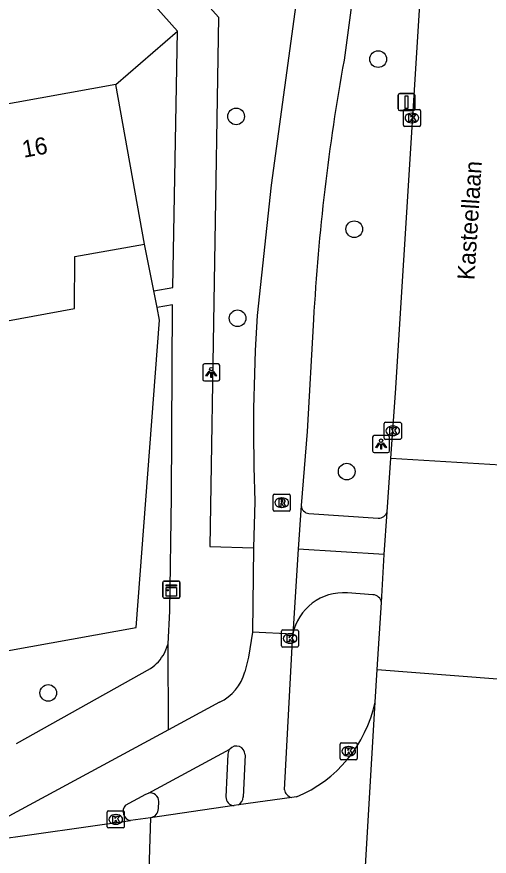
# Model space of a CAD drawing. Extents: x 157793 to 159380, y 380882 to 382313.
# Drawn here: x 158968.64 to 158996.34, y 381338.33 to 381387.56 of the extents above; entities that cross this region are included whole.
import ezdxf

# ---------------------------------------------------------------- set-up
doc = ezdxf.new("R2010")
doc.units = 0
for name, color, linetype in [('IMGEO_Boom', 7, 'Continuous'), ('IMGEO_Fietspad_gesloten', 7, 'Continuous'), ('IMGEO_Fietspad_open', 7, 'Continuous'), ('IMGEO_Groenvoorziening', 7, 'Continuous'), ('IMGEO_Kast', 7, 'Continuous'), ('IMGEO_Kolk', 7, 'Continuous'), ('IMGEO_Lichtpunt', 7, 'Continuous'), ('IMGEO_Openbare_ruimte_label', 7, 'Continuous'), ('IMGEO_Pand', 7, 'Continuous'), ('IMGEO_Pand_nummerreeks', 7, 'Continuous'), ('IMGEO_Rijbaan_lokaal_gesloten', 7, 'Continuous'), ('IMGEO_Rioolput', 7, 'Continuous'), ('IMGEO_Verkeersbordpaal', 7, 'Continuous'), ('IMGEO_Voetpad_open', 7, 'Continuous')]:
    doc.layers.add(name, color=color, linetype=linetype)

msp = doc.modelspace()

# ---------------------------------------------------------------- linework, layer by layer
at = {"layer": 'IMGEO_Boom'}
for centre in [(158989.827, 381385.08), (158981.499, 381381.725), (158988.427, 381375.108), (158981.584, 381369.882), (158987.981, 381360.89), (158970.485, 381347.906)]:
    msp.add_circle(centre, 0.489, dxfattribs=at)
at = {"layer": 'IMGEO_Fietspad_gesloten'}
for points in [[(158997.115, 381503.094), (158996.904, 381500), (158996.714, 381497.212), (158994.003, 381457.434), (158991.656, 381422.841), (158990.315, 381405.271), (158989.136, 381394.868), (158987.826, 381385.016)], [(158990.963, 381461.235), (158987.347, 381405.491), (158983.544, 381377.688), (158982.728, 381370.037)], [(158986.036, 381369.813), (158985.657, 381363.238), (158985.312, 381358.903)], [(158982.603, 381359.129), (158982.518, 381356.421)], [(158985.312, 381358.903), (158985.132, 381356.339)], [(158982.518, 381356.421), (158982.454, 381351.467)], [(158985.132, 381356.339), (158984.818, 381351.346)], [(158984.818, 381351.346), (158982.454, 381351.467)]]:
    msp.add_lwpolyline(points, dxfattribs=at)
for centre, radius, start, end in [((159109.766, 381362.952), 123.92, 169.74375, 176.82608), ((159089.209, 381363.362), 106.69, 176.41302, 182.27388)]:
    msp.add_arc(centre, radius, start, end, dxfattribs=at)
at = {"layer": 'IMGEO_Fietspad_open'}
for points in [[(158985.768, 381358.429), (158989.829, 381358.153)], [(158990.187, 381356.03), (158985.132, 381356.339)], [(158982.454, 381351.467), (158982.228, 381350.001), (158982.009, 381349.146)], [(158984.327, 381342.233), (158984.818, 381351.346)], [(158980.531, 381347.366), (158977.543, 381345.751)], [(158977.543, 381345.751), (158968.167, 381340.685), (158962.483, 381338.725), (158961.507, 381338.475)], [(158976.362, 381342.036), (158981.128, 381344.608)], [(158982.022, 381344.286), (158981.906, 381341.804)], [(158975.021, 381341.325), (158976.201, 381341.975), (158976.362, 381342.036)]]:
    msp.add_lwpolyline(points, dxfattribs=at)
for centre, radius, start, end in [((158985.819, 381358.934), 0.508, 183.5113, 264.2711), ((158989.827, 381358.722), 0.569, 270.21, 339.5274), ((158979.367, 381349.836), 2.731, 295.2355, 345.3562), ((158981.52, 381344.293), 0.502, 359.1596, 141.2245), ((158984.889, 381342.334), 0.571, 190.2076, 256.5489), ((158981.399, 381341.802), 0.507, 296.9606, 0.2619), ((158975.404, 381340.948), 0.537, 135.4773, 259.7132)]:
    msp.add_arc(centre, radius, start, end, dxfattribs=at)
at = {"layer": 'IMGEO_Groenvoorziening'}
for points in [[(158974.443, 381383.599), (158978.058, 381386.727)], [(158976.674, 381371.491), (158976.129, 381374.238)], [(158948.538, 381346.858), (158975.646, 381351.739), (158977.014, 381369.774), (158976.868, 381370.51)]]:
    msp.add_lwpolyline(points, dxfattribs=at)
at = {"layer": 'IMGEO_Kast'}
for p, q in [((158977.207, 381353.542), (158977.207, 381354.383)), ((158977.207, 381354.383), (158977.207, 381353.542)), ((158977.282, 381354.467), (158978.123, 381354.467)), ((158978.123, 381354.467), (158977.282, 381354.467)), ((158978.207, 381354.392), (158978.207, 381353.551)), ((158978.207, 381353.551), (158978.207, 381354.392)), ((158978.132, 381353.467), (158977.291, 381353.467)), ((158977.291, 381353.467), (158978.132, 381353.467))]:
    msp.add_line(p, q, dxfattribs=at)
for points in [[(158977.402, 381354.257), (158978.002, 381354.257), (158978.002, 381354.172), (158977.402, 381354.172), (158977.402, 381354.257)], [(158977.402, 381354.082), (158978.002, 381354.082), (158978.002, 381353.593), (158977.402, 381353.593), (158977.402, 381354.082)]]:
    msp.add_lwpolyline(points, dxfattribs=at)
msp.add_circle((158977.486, 381353.931), 0.0377, dxfattribs=at)
for centre, start, end in [((158977.285, 381354.389), 92.4484, 184.2845), ((158977.285, 381354.389), 92.4484, 184.2845), ((158978.129, 381354.389), 2.4484, 94.2845), ((158978.129, 381354.389), 2.4484, 94.2845), ((158977.285, 381353.545), 182.4484, 274.2845), ((158977.285, 381353.545), 182.4484, 274.2845), ((158978.129, 381353.545), 272.4484, 4.2845), ((158978.129, 381353.545), 272.4484, 4.2845)]:
    msp.add_arc(centre, 0.0779, start, end, dxfattribs=at)
at = {"layer": 'IMGEO_Kolk'}
for p, q in [((158991.304, 381381.205), (158991.304, 381382.057)), ((158991.379, 381382.131), (158992.231, 381382.131)), ((158991.792, 381381.911), (158991.817, 381381.911)), ((158992.305, 381382.057), (158992.305, 381381.205)), ((158991.815, 381381.351), (158991.79, 381381.351)), ((158992.231, 381381.131), (158991.379, 381381.131)), ((158990.185, 381362.854), (158990.185, 381363.706)), ((158990.26, 381363.78), (158991.112, 381363.78)), ((158991.186, 381363.706), (158991.186, 381362.854)), ((158990.673, 381363.56), (158990.698, 381363.56)), ((158991.112, 381362.78), (158990.26, 381362.78)), ((158990.696, 381363), (158990.671, 381363)), ((158984.162, 381350.674), (158984.162, 381351.526)), ((158984.237, 381351.6), (158985.089, 381351.6)), ((158984.65, 381351.38), (158984.675, 381351.38)), ((158985.163, 381351.526), (158985.163, 381350.674)), ((158984.673, 381350.82), (158984.648, 381350.82)), ((158985.089, 381350.6), (158984.237, 381350.6)), ((158987.6, 381344.059), (158987.6, 381344.911)), ((158987.675, 381344.985), (158988.527, 381344.985)), ((158988.601, 381344.911), (158988.601, 381344.059)), ((158988.088, 381344.765), (158988.113, 381344.765)), ((158988.527, 381343.985), (158987.675, 381343.985)), ((158988.111, 381344.205), (158988.086, 381344.205)), ((158974.019, 381340.989), (158974.871, 381340.989)), ((158973.944, 381340.063), (158973.944, 381340.915)), ((158974.432, 381340.769), (158974.457, 381340.769)), ((158974.945, 381340.915), (158974.945, 381340.063)), ((158974.871, 381339.989), (158974.019, 381339.989)), ((158974.455, 381340.209), (158974.43, 381340.209))]:
    msp.add_line(p, q, dxfattribs=at)
for points in [[(158991.304, 381381.205), (158991.304, 381382.057)], [(158991.379, 381382.131), (158992.231, 381382.131)], [(158991.625, 381381.831), (158991.748, 381381.831), (158991.748, 381381.68), (158991.878, 381381.831), (158992.042, 381381.831), (158991.896, 381381.68), (158992.049, 381381.431), (158991.897, 381381.431), (158991.812, 381381.595), (158991.748, 381381.528), (158991.748, 381381.431), (158991.625, 381381.431), (158991.625, 381381.831)], [(158992.305, 381382.057), (158992.305, 381381.205)], [(158992.231, 381381.131), (158991.379, 381381.131)], [(158990.185, 381362.854), (158990.185, 381363.706)], [(158990.26, 381363.78), (158991.112, 381363.78)], [(158991.186, 381363.706), (158991.186, 381362.854)], [(158990.506, 381363.48), (158990.629, 381363.48), (158990.629, 381363.329), (158990.759, 381363.48), (158990.923, 381363.48), (158990.777, 381363.329), (158990.93, 381363.08), (158990.778, 381363.08), (158990.693, 381363.244), (158990.629, 381363.177), (158990.629, 381363.08), (158990.506, 381363.08), (158990.506, 381363.48)], [(158991.112, 381362.78), (158990.26, 381362.78)], [(158984.162, 381350.674), (158984.162, 381351.526)], [(158984.237, 381351.6), (158985.089, 381351.6)], [(158984.483, 381351.3), (158984.606, 381351.3), (158984.606, 381351.149), (158984.736, 381351.3), (158984.9, 381351.3), (158984.754, 381351.149), (158984.907, 381350.9), (158984.755, 381350.9), (158984.67, 381351.064), (158984.606, 381350.997), (158984.606, 381350.9), (158984.483, 381350.9), (158984.483, 381351.3)], [(158985.163, 381351.526), (158985.163, 381350.674)], [(158985.089, 381350.6), (158984.237, 381350.6)], [(158987.6, 381344.059), (158987.6, 381344.911)], [(158987.675, 381344.985), (158988.527, 381344.985)], [(158988.601, 381344.911), (158988.601, 381344.059)], [(158987.921, 381344.685), (158988.044, 381344.685), (158988.044, 381344.534), (158988.174, 381344.685), (158988.338, 381344.685), (158988.192, 381344.534), (158988.345, 381344.285), (158988.193, 381344.285), (158988.108, 381344.449), (158988.044, 381344.382), (158988.044, 381344.285), (158987.921, 381344.285), (158987.921, 381344.685)], [(158988.527, 381343.985), (158987.675, 381343.985)], [(158974.019, 381340.989), (158974.871, 381340.989)], [(158973.944, 381340.063), (158973.944, 381340.915)], [(158974.265, 381340.689), (158974.388, 381340.689), (158974.388, 381340.538), (158974.518, 381340.689), (158974.682, 381340.689), (158974.536, 381340.538), (158974.689, 381340.289), (158974.537, 381340.289), (158974.452, 381340.453), (158974.388, 381340.386), (158974.388, 381340.289), (158974.265, 381340.289), (158974.265, 381340.689)], [(158974.945, 381340.915), (158974.945, 381340.063)], [(158974.871, 381339.989), (158974.019, 381339.989)]]:
    msp.add_lwpolyline(points, dxfattribs=at)
for centre, start, end in [((158991.381, 381382.055), 91.552, 178.448), ((158991.381, 381382.055), 91.552, 178.448), ((158992.229, 381382.055), 1.552, 88.448), ((158992.229, 381382.055), 1.552, 88.448), ((158991.381, 381381.207), 181.552, 268.448), ((158991.381, 381381.207), 181.552, 268.448), ((158992.229, 381381.207), 271.552, 358.448), ((158992.229, 381381.207), 271.552, 358.448), ((158990.262, 381363.704), 91.552, 178.448), ((158990.262, 381363.704), 91.552, 178.448), ((158991.11, 381363.704), 1.552, 88.448), ((158991.11, 381363.704), 1.552, 88.448), ((158990.262, 381362.856), 181.552, 268.448), ((158990.262, 381362.856), 181.552, 268.448), ((158991.11, 381362.856), 271.552, 358.448), ((158991.11, 381362.856), 271.552, 358.448), ((158984.239, 381351.524), 91.552, 178.448), ((158984.239, 381351.524), 91.552, 178.448), ((158985.087, 381351.524), 1.552, 88.448), ((158985.087, 381351.524), 1.552, 88.448), ((158984.239, 381350.676), 181.552, 268.448), ((158984.239, 381350.676), 181.552, 268.448), ((158985.087, 381350.676), 271.552, 358.448), ((158985.087, 381350.676), 271.552, 358.448), ((158987.677, 381344.909), 91.552, 178.448), ((158987.677, 381344.909), 91.552, 178.448), ((158988.525, 381344.909), 1.552, 88.448), ((158988.525, 381344.909), 1.552, 88.448), ((158987.677, 381344.061), 181.552, 268.448), ((158987.677, 381344.061), 181.552, 268.448), ((158988.525, 381344.061), 271.552, 358.448), ((158988.525, 381344.061), 271.552, 358.448), ((158974.021, 381340.913), 91.552, 178.448), ((158974.021, 381340.913), 91.552, 178.448), ((158974.869, 381340.913), 1.552, 88.448), ((158974.869, 381340.913), 1.552, 88.448), ((158974.021, 381340.065), 181.552, 268.448), ((158974.021, 381340.065), 181.552, 268.448), ((158974.869, 381340.065), 271.552, 358.448), ((158974.869, 381340.065), 271.552, 358.448)]:
    msp.add_arc(centre, 0.0765, start, end, dxfattribs=at)
for centre, major_axis, ratio, start_param, end_param in [((158991.791, 381381.631), (-0.387, 0.002), 0.722429, 4.712389, 7.853982), ((158991.816, 381381.631), (-0.39, 0.002), 0.717154, 1.570796, 4.712389), ((158990.672, 381363.28), (-0.387, 0.002), 0.722429, 4.712389, 7.853982), ((158990.697, 381363.28), (-0.39, 0.002), 0.717154, 1.570796, 4.712389), ((158984.649, 381351.1), (-0.387, 0.002), 0.722429, 4.712389, 7.853982), ((158984.674, 381351.1), (-0.39, 0.002), 0.717154, 1.570796, 4.712389), ((158988.087, 381344.485), (-0.387, 0.002), 0.722429, 4.712389, 7.853982), ((158988.112, 381344.485), (-0.39, 0.002), 0.717154, 1.570796, 4.712389), ((158974.431, 381340.489), (-0.387, 0.002), 0.722429, 4.712389, 7.853982), ((158974.456, 381340.489), (-0.39, 0.002), 0.717154, 1.570796, 4.712389)]:
    msp.add_ellipse(centre, major_axis=major_axis, ratio=ratio, start_param=start_param, end_param=end_param, dxfattribs=at)
at = {"layer": 'IMGEO_Lichtpunt'}
for p, q in [((158979.544, 381367.106), (158979.544, 381366.299)), ((158979.544, 381367.106), (158979.544, 381366.299)), ((158980.446, 381367.201), (158979.638, 381367.201)), ((158980.446, 381367.201), (158979.638, 381367.201)), ((158980.54, 381366.299), (158980.54, 381367.106)), ((158980.54, 381366.299), (158980.54, 381367.106)), ((158979.638, 381366.205), (158980.446, 381366.205)), ((158979.638, 381366.205), (158980.446, 381366.205)), ((158989.499, 381362.907), (158989.499, 381362.1)), ((158989.499, 381362.907), (158989.499, 381362.1)), ((158990.401, 381363.002), (158989.593, 381363.002)), ((158990.401, 381363.002), (158989.593, 381363.002)), ((158990.495, 381362.1), (158990.495, 381362.907)), ((158990.495, 381362.1), (158990.495, 381362.907)), ((158989.593, 381362.006), (158990.401, 381362.006)), ((158989.593, 381362.006), (158990.401, 381362.006))]:
    msp.add_line(p, q, dxfattribs=at)
for points in [[(158979.918, 381366.77), (158979.957, 381366.742), (158979.769, 381366.48), (158979.731, 381366.507), (158979.918, 381366.77)], [(158980.02, 381366.722), (158980.067, 381366.722), (158980.067, 381366.4), (158980.02, 381366.4), (158980.02, 381366.722)], [(158980.13, 381366.742), (158980.168, 381366.769), (158980.355, 381366.507), (158980.316, 381366.479), (158980.13, 381366.742)], [(158989.873, 381362.571), (158989.912, 381362.543), (158989.724, 381362.281), (158989.686, 381362.308), (158989.873, 381362.571)], [(158989.975, 381362.523), (158990.022, 381362.523), (158990.022, 381362.201), (158989.975, 381362.201), (158989.975, 381362.523)], [(158990.085, 381362.543), (158990.123, 381362.57), (158990.31, 381362.308), (158990.271, 381362.28), (158990.085, 381362.543)]]:
    msp.add_lwpolyline(points, dxfattribs=at)
for centre in [(158980.043, 381366.904), (158989.998, 381362.705)]:
    msp.add_circle(centre, 0.0994, dxfattribs=at)
for centre, start, end in [((158979.638, 381367.106), 90, 180), ((158979.638, 381367.106), 90, 180), ((158980.446, 381367.106), 0, 90), ((158980.446, 381367.106), 0, 90), ((158979.638, 381366.299), 180, 270), ((158979.638, 381366.299), 180, 270), ((158980.446, 381366.299), 270, 0), ((158980.446, 381366.299), 270, 360), ((158989.593, 381362.907), 90, 180), ((158989.593, 381362.907), 90, 180), ((158990.401, 381362.907), 0, 90), ((158990.401, 381362.907), 0, 90), ((158989.593, 381362.1), 180, 270), ((158989.593, 381362.1), 180, 270), ((158990.401, 381362.1), 270, 0), ((158990.401, 381362.1), 270, 360)]:
    msp.add_arc(centre, 0.0946, start, end, dxfattribs=at)
at = {"layer": 'IMGEO_Pand'}
for points in [[(158974.443, 381383.599), (158967.182, 381382.291), (158967.492, 381380.567), (158964.192, 381379.973)], [(158976.129, 381374.238), (158974.443, 381383.599)], [(158965.555, 381372.403), (158966.099, 381369.381), (158967.112, 381369.563), (158972.032, 381370.45), (158972.051, 381373.503), (158976.129, 381374.238)]]:
    msp.add_lwpolyline(points, dxfattribs=at)
at = {"layer": 'IMGEO_Rijbaan_lokaal_gesloten'}
for points in [[(158990.564, 381361.68), (158990.843, 381365.495), (158992.825, 381397.028), (158994.631, 381424.35)], [(158990.36, 381358.523), (158990.564, 381361.68)], [(158990.564, 381361.68), (158997.657, 381361.253)], [(158990.187, 381356.03), (158990.36, 381358.523)], [(158990.026, 381353.212), (158990.187, 381356.03)], [(158989.767, 381349.283), (158990.026, 381353.212)], [(158989.643, 381347.362), (158989.767, 381349.283)], [(158989.767, 381349.283), (158996.827, 381348.732)], [(158988.048, 381320.193), (158989.643, 381347.362)], [(158984.756, 381341.779), (158981.629, 381341.35)], [(158985.039, 381341.815), (158984.756, 381341.779)], [(158981.392, 381341.297), (158976.481, 381340.592)], [(158981.629, 381341.35), (158981.392, 381341.297)], [(158976.481, 381340.592), (158975.308, 381340.42)], [(158976.481, 381340.592), (158976.321, 381335.649)], [(158961.507, 381338.475), (158975.308, 381340.42)]]:
    msp.add_lwpolyline(points, dxfattribs=at)
msp.add_arc((158982.097, 381348.941), 7.71, 292.4352, 348.1796, dxfattribs=at)
at = {"layer": 'IMGEO_Rioolput'}
for p, q in [((158983.673, 381358.642), (158983.673, 381359.494)), ((158983.748, 381359.568), (158984.6, 381359.568)), ((158984.161, 381359.348), (158984.186, 381359.348)), ((158984.674, 381359.494), (158984.674, 381358.642)), ((158984.184, 381358.788), (158984.159, 381358.788)), ((158984.6, 381358.568), (158983.748, 381358.568))]:
    msp.add_line(p, q, dxfattribs=at)
for points in [[(158983.673, 381358.642), (158983.673, 381359.494)], [(158983.748, 381359.568), (158984.6, 381359.568)], [(158984.262, 381359.266), (158984.01, 381359.268), (158984.01, 381358.868)], [(158984.188, 381359.187), (158984.134, 381359.187), (158984.134, 381359.106)], [(158984.674, 381359.494), (158984.674, 381358.642)], [(158984.01, 381358.868), (158984.134, 381358.868), (158984.134, 381359.03), (158984.145, 381359.03)], [(158984.134, 381359.106), (158984.186, 381359.106)], [(158984.192, 381359.001), (158984.263, 381358.868), (158984.403, 381358.868), (158984.338, 381358.994)], [(158984.6, 381358.568), (158983.748, 381358.568)]]:
    msp.add_lwpolyline(points, dxfattribs=at)
for centre, radius, start, end in [((158983.75, 381359.492), 0.0765, 91.552, 178.448), ((158983.75, 381359.492), 0.0765, 91.552, 178.448), ((158984.194, 381359.091), 0.0964, 77.0061, 93.1865), ((158984.208, 381359.148), 0.0378, 276.6634, 79.6772), ((158984.261, 381359.156), 0.109, 350.3612, 89.416), ((158984.598, 381359.492), 0.0765, 1.552, 88.448), ((158984.598, 381359.492), 0.0765, 1.552, 88.448), ((158984.144, 381358.977), 0.0533, 26.0293, 88.6989), ((158984.17, 381359.295), 0.19, 274.7715, 282.9687), ((158984.259, 381359.156), 0.112, 277.5842, 350.9817), ((158984.243, 381358.941), 0.108, 29.5134, 73.7905), ((158983.75, 381358.644), 0.0765, 181.552, 268.448), ((158983.75, 381358.644), 0.0765, 181.552, 268.448), ((158984.598, 381358.644), 0.0765, 271.552, 358.448), ((158984.598, 381358.644), 0.0765, 271.552, 358.448)]:
    msp.add_arc(centre, radius, start, end, dxfattribs=at)
for centre, major_axis, ratio, start_param, end_param in [((158984.16, 381359.068), (-0.387, 0.002), 0.722429, 4.712389, 7.853982), ((158984.185, 381359.068), (-0.39, 0.002), 0.717154, 1.570796, 4.712389)]:
    msp.add_ellipse(centre, major_axis=major_axis, ratio=ratio, start_param=start_param, end_param=end_param, dxfattribs=at)
at = {"layer": 'IMGEO_Verkeersbordpaal'}
for p, q in [((158990.991, 381382.162), (158990.991, 381382.962)), ((158990.991, 381382.962), (158990.991, 381382.162)), ((158991.091, 381383.062), (158991.881, 381383.062)), ((158991.881, 381383.062), (158991.091, 381383.062)), ((158991.981, 381382.962), (158991.981, 381382.162)), ((158991.981, 381382.162), (158991.981, 381382.962)), ((158991.881, 381382.062), (158991.091, 381382.062)), ((158991.091, 381382.062), (158991.881, 381382.062))]:
    msp.add_line(p, q, dxfattribs=at)
msp.add_lwpolyline([(158991.411, 381382.937), (158991.561, 381382.937), (158991.561, 381382.187), (158991.411, 381382.187), (158991.411, 381382.937)], dxfattribs=at)
for centre, start, end in [((158991.091, 381382.962), 90, 180), ((158991.091, 381382.962), 90, 180), ((158991.881, 381382.962), 0, 90), ((158991.881, 381382.962), 360, 90), ((158991.091, 381382.162), 180, 270), ((158991.091, 381382.162), 180, 270), ((158991.881, 381382.162), 270, 0), ((158991.881, 381382.162), 270, 0)]:
    msp.add_arc(centre, 0.1, start, end, dxfattribs=at)
at = {"layer": 'IMGEO_Voetpad_open'}
for points in [[(158974.797, 381393.899), (158980.475, 381387.543), (158979.963, 381356.502), (158982.518, 381356.421)], [(158978.058, 381386.727), (158972.184, 381393.333)], [(158976.674, 381371.491), (158977.79, 381371.692), (158978.058, 381386.727)], [(158976.868, 381370.51), (158976.674, 381371.491)], [(158977.513, 381350.781), (158977.611, 381352.696), (158977.717, 381359.432), (158977.772, 381370.673), (158976.868, 381370.51)], [(158989.523, 381353.669), (158988.031, 381353.774)], [(158977.291, 381350.234), (158977.513, 381350.781)], [(158977.543, 381345.751), (158977.513, 381350.781)], [(158968.62, 381344.947), (158976.487, 381349.344)], [(158981.017, 381344.308), (158980.9, 381341.822)], [(158976.948, 381341.123), (158976.974, 381341.548)]]:
    msp.add_lwpolyline(points, dxfattribs=at)
for centre, radius, start, end in [((158987.783, 381350.762), 3.022, 85.2984, 168.8568), ((158989.486, 381353.123), 0.547, 9.3761, 86.1106), ((158975.086, 381351.418), 2.502, 304.0409, 331.7716), ((158981.498, 381344.301), 0.481, 140.2627, 179.1283), ((158976.46, 381341.531), 0.514, 1.867, 100.9963), ((158981.404, 381341.801), 0.504, 177.5927, 268.6903), ((158976.401, 381341.133), 0.547, 278.3865, 358.952)]:
    msp.add_arc(centre, radius, start, end, dxfattribs=at)

# ---------------------------------------------------------------- texts
at = {"layer": 'IMGEO_Openbare_ruimte_label'}
msp.add_text('Kasteellaan', height=1, rotation=86.3307, dxfattribs=at).set_placement((158995.464, 381372.102))
at = {"layer": 'IMGEO_Pand_nummerreeks'}
msp.add_text('16', height=1, rotation=10.2101, dxfattribs=at).set_placement((158969.046, 381379.294))

doc.saveas('drawing.dxf')
